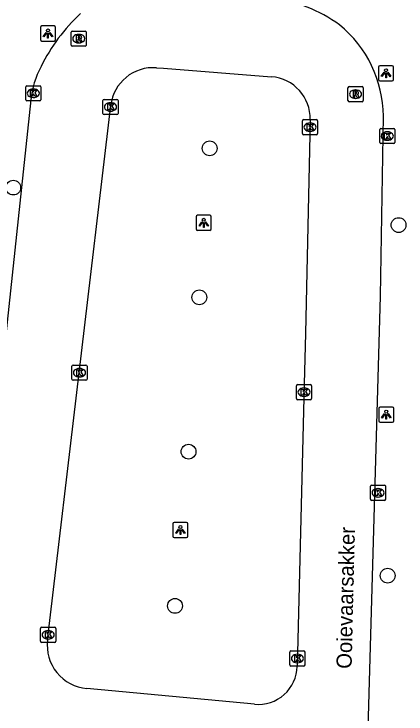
# Model space of a CAD drawing. Extents: x 162026 to 163499, y 387297 to 388169.
# Drawn here: x 162808.06 to 162833.93, y 387822.59 to 387868.81 of the extents above; entities that cross this region are included whole.
import ezdxf

# ---------------------------------------------------------------- set-up
doc = ezdxf.new("R2010")
doc.units = 0
for name, color, linetype in [('IMGEO_Boom', 7, 'Continuous'), ('IMGEO_Kolk', 7, 'Continuous'), ('IMGEO_Lichtpunt', 7, 'Continuous'), ('IMGEO_Openbare_ruimte_label', 7, 'Continuous'), ('IMGEO_Rijbaan_lokaal_open', 7, 'Continuous'), ('IMGEO_Rioolput', 7, 'Continuous')]:
    doc.layers.add(name, color=color, linetype=linetype)

msp = doc.modelspace()

# ---------------------------------------------------------------- linework, layer by layer
at = {"layer": 'IMGEO_Boom'}
for centre in [(162820.97, 387859.938), (162808.01, 387857.348), (162833.437, 387854.872), (162820.287, 387850.1), (162819.576, 387839.907), (162832.718, 387831.723), (162818.688, 387829.727)]:
    msp.add_circle(centre, 0.489, dxfattribs=at)
at = {"layer": 'IMGEO_Kolk'}
for p, q in [((162808.907, 387864.078), (162809.759, 387864.078)), ((162808.832, 387863.152), (162808.832, 387864.004)), ((162809.32, 387863.858), (162809.345, 387863.858)), ((162809.833, 387864.004), (162809.833, 387863.152)), ((162809.343, 387863.298), (162809.318, 387863.298)), ((162813.929, 387862.248), (162813.929, 387863.1)), ((162814.004, 387863.174), (162814.856, 387863.174)), ((162814.93, 387863.1), (162814.93, 387862.248)), ((162809.759, 387863.078), (162808.907, 387863.078)), ((162814.417, 387862.954), (162814.442, 387862.954)), ((162814.856, 387862.174), (162814.004, 387862.174)), ((162814.44, 387862.394), (162814.415, 387862.394)), ((162827.095, 387860.91), (162827.095, 387861.762)), ((162827.17, 387861.836), (162828.022, 387861.836)), ((162828.096, 387861.762), (162828.096, 387860.91)), ((162827.583, 387861.616), (162827.608, 387861.616)), ((162832.265, 387861.25), (162833.117, 387861.25)), ((162828.022, 387860.836), (162827.17, 387860.836)), ((162827.606, 387861.056), (162827.581, 387861.056)), ((162832.19, 387860.324), (162832.19, 387861.176)), ((162832.678, 387861.03), (162832.703, 387861.03)), ((162833.191, 387861.176), (162833.191, 387860.324)), ((162832.701, 387860.47), (162832.676, 387860.47)), ((162833.117, 387860.25), (162832.265, 387860.25)), ((162811.882, 387844.698), (162811.882, 387845.55)), ((162811.957, 387845.624), (162812.809, 387845.624)), ((162812.883, 387845.55), (162812.883, 387844.698)), ((162812.37, 387845.404), (162812.395, 387845.404)), ((162812.809, 387844.624), (162811.957, 387844.624)), ((162812.393, 387844.844), (162812.368, 387844.844)), ((162826.698, 387843.412), (162826.698, 387844.264)), ((162826.773, 387844.338), (162827.625, 387844.338)), ((162827.699, 387844.264), (162827.699, 387843.412)), ((162827.186, 387844.118), (162827.211, 387844.118)), ((162827.625, 387843.338), (162826.773, 387843.338)), ((162827.209, 387843.558), (162827.184, 387843.558)), ((162831.659, 387837.695), (162832.511, 387837.695)), ((162831.584, 387836.769), (162831.584, 387837.621)), ((162832.072, 387837.475), (162832.097, 387837.475)), ((162832.585, 387837.621), (162832.585, 387836.769)), ((162832.095, 387836.915), (162832.07, 387836.915)), ((162832.511, 387836.695), (162831.659, 387836.695)), ((162809.814, 387827.388), (162809.814, 387828.24)), ((162809.889, 387828.314), (162810.741, 387828.314)), ((162810.302, 387828.094), (162810.327, 387828.094)), ((162810.815, 387828.24), (162810.815, 387827.388)), ((162810.325, 387827.534), (162810.3, 387827.534)), ((162810.741, 387827.314), (162809.889, 387827.314)), ((162826.261, 387825.825), (162826.261, 387826.677)), ((162826.336, 387826.751), (162827.188, 387826.751)), ((162827.262, 387826.677), (162827.262, 387825.825)), ((162826.749, 387826.531), (162826.774, 387826.531)), ((162827.188, 387825.751), (162826.336, 387825.751)), ((162826.772, 387825.971), (162826.747, 387825.971))]:
    msp.add_line(p, q, dxfattribs=at)
for points in [[(162808.907, 387864.078), (162809.759, 387864.078)], [(162808.832, 387863.152), (162808.832, 387864.004)], [(162809.153, 387863.778), (162809.276, 387863.778), (162809.276, 387863.627), (162809.406, 387863.778), (162809.57, 387863.778), (162809.424, 387863.627), (162809.577, 387863.378), (162809.425, 387863.378), (162809.34, 387863.542), (162809.276, 387863.475), (162809.276, 387863.378), (162809.153, 387863.378), (162809.153, 387863.778)], [(162809.833, 387864.004), (162809.833, 387863.152)], [(162813.929, 387862.248), (162813.929, 387863.1)], [(162814.004, 387863.174), (162814.856, 387863.174)], [(162814.93, 387863.1), (162814.93, 387862.248)], [(162809.759, 387863.078), (162808.907, 387863.078)], [(162814.25, 387862.874), (162814.373, 387862.874), (162814.373, 387862.723), (162814.503, 387862.874), (162814.667, 387862.874), (162814.521, 387862.723), (162814.674, 387862.474), (162814.522, 387862.474), (162814.437, 387862.638), (162814.373, 387862.571), (162814.373, 387862.474), (162814.25, 387862.474), (162814.25, 387862.874)], [(162814.856, 387862.174), (162814.004, 387862.174)], [(162827.095, 387860.91), (162827.095, 387861.762)], [(162827.17, 387861.836), (162828.022, 387861.836)], [(162828.096, 387861.762), (162828.096, 387860.91)], [(162827.416, 387861.536), (162827.539, 387861.536), (162827.539, 387861.385), (162827.669, 387861.536), (162827.833, 387861.536), (162827.687, 387861.385), (162827.84, 387861.136), (162827.688, 387861.136), (162827.603, 387861.3), (162827.539, 387861.233), (162827.539, 387861.136), (162827.416, 387861.136), (162827.416, 387861.536)], [(162832.265, 387861.25), (162833.117, 387861.25)], [(162828.022, 387860.836), (162827.17, 387860.836)], [(162832.19, 387860.324), (162832.19, 387861.176)], [(162832.511, 387860.95), (162832.634, 387860.95), (162832.634, 387860.799), (162832.764, 387860.95), (162832.928, 387860.95), (162832.782, 387860.799), (162832.935, 387860.55), (162832.783, 387860.55), (162832.698, 387860.714), (162832.634, 387860.647), (162832.634, 387860.55), (162832.511, 387860.55), (162832.511, 387860.95)], [(162833.191, 387861.176), (162833.191, 387860.324)], [(162833.117, 387860.25), (162832.265, 387860.25)], [(162811.882, 387844.698), (162811.882, 387845.55)], [(162811.957, 387845.624), (162812.809, 387845.624)], [(162812.883, 387845.55), (162812.883, 387844.698)], [(162812.203, 387845.324), (162812.326, 387845.324), (162812.326, 387845.173), (162812.456, 387845.324), (162812.62, 387845.324), (162812.474, 387845.173), (162812.627, 387844.924), (162812.475, 387844.924), (162812.39, 387845.088), (162812.326, 387845.021), (162812.326, 387844.924), (162812.203, 387844.924), (162812.203, 387845.324)], [(162812.809, 387844.624), (162811.957, 387844.624)], [(162826.698, 387843.412), (162826.698, 387844.264)], [(162826.773, 387844.338), (162827.625, 387844.338)], [(162827.699, 387844.264), (162827.699, 387843.412)], [(162827.019, 387844.038), (162827.142, 387844.038), (162827.142, 387843.887), (162827.272, 387844.038), (162827.436, 387844.038), (162827.29, 387843.887), (162827.443, 387843.638), (162827.291, 387843.638), (162827.206, 387843.802), (162827.142, 387843.735), (162827.142, 387843.638), (162827.019, 387843.638), (162827.019, 387844.038)], [(162827.625, 387843.338), (162826.773, 387843.338)], [(162831.659, 387837.695), (162832.511, 387837.695)], [(162831.584, 387836.769), (162831.584, 387837.621)], [(162831.905, 387837.395), (162832.028, 387837.395), (162832.028, 387837.244), (162832.158, 387837.395), (162832.322, 387837.395), (162832.176, 387837.244), (162832.329, 387836.995), (162832.177, 387836.995), (162832.092, 387837.159), (162832.028, 387837.092), (162832.028, 387836.995), (162831.905, 387836.995), (162831.905, 387837.395)], [(162832.585, 387837.621), (162832.585, 387836.769)], [(162832.511, 387836.695), (162831.659, 387836.695)], [(162809.814, 387827.388), (162809.814, 387828.24)], [(162809.889, 387828.314), (162810.741, 387828.314)], [(162810.135, 387828.014), (162810.258, 387828.014), (162810.258, 387827.863), (162810.388, 387828.014), (162810.552, 387828.014), (162810.406, 387827.863), (162810.559, 387827.614), (162810.407, 387827.614), (162810.322, 387827.778), (162810.258, 387827.711), (162810.258, 387827.614), (162810.135, 387827.614), (162810.135, 387828.014)], [(162810.815, 387828.24), (162810.815, 387827.388)], [(162810.741, 387827.314), (162809.889, 387827.314)], [(162826.261, 387825.825), (162826.261, 387826.677)], [(162826.336, 387826.751), (162827.188, 387826.751)], [(162827.262, 387826.677), (162827.262, 387825.825)], [(162826.582, 387826.451), (162826.705, 387826.451), (162826.705, 387826.3), (162826.835, 387826.451), (162826.999, 387826.451), (162826.853, 387826.3), (162827.006, 387826.051), (162826.854, 387826.051), (162826.769, 387826.215), (162826.705, 387826.148), (162826.705, 387826.051), (162826.582, 387826.051), (162826.582, 387826.451)], [(162827.188, 387825.751), (162826.336, 387825.751)]]:
    msp.add_lwpolyline(points, dxfattribs=at)
for centre, start, end in [((162808.909, 387864.002), 91.552, 178.448), ((162808.909, 387864.002), 91.552, 178.448), ((162809.757, 387864.002), 1.552, 88.448), ((162809.757, 387864.002), 1.552, 88.448), ((162808.909, 387863.154), 181.552, 268.448), ((162808.909, 387863.154), 181.552, 268.448), ((162809.757, 387863.154), 271.552, 358.448), ((162809.757, 387863.154), 271.552, 358.448), ((162814.006, 387863.098), 91.552, 178.448), ((162814.006, 387863.098), 91.552, 178.448), ((162814.854, 387863.098), 1.552, 88.448), ((162814.854, 387863.098), 1.552, 88.448), ((162814.006, 387862.25), 181.552, 268.448), ((162814.006, 387862.25), 181.552, 268.448), ((162814.854, 387862.25), 271.552, 358.448), ((162814.854, 387862.25), 271.552, 358.448), ((162827.172, 387861.76), 91.552, 178.448), ((162827.172, 387861.76), 91.552, 178.448), ((162828.02, 387861.76), 1.552, 88.448), ((162828.02, 387861.76), 1.552, 88.448), ((162832.267, 387861.174), 91.552, 178.448), ((162832.267, 387861.174), 91.552, 178.448), ((162833.115, 387861.174), 1.552, 88.448), ((162833.115, 387861.174), 1.552, 88.448), ((162827.172, 387860.912), 181.552, 268.448), ((162827.172, 387860.912), 181.552, 268.448), ((162828.02, 387860.912), 271.552, 358.448), ((162828.02, 387860.912), 271.552, 358.448), ((162832.267, 387860.326), 181.552, 268.448), ((162832.267, 387860.326), 181.552, 268.448), ((162833.115, 387860.326), 271.552, 358.448), ((162833.115, 387860.326), 271.552, 358.448), ((162811.959, 387845.548), 91.552, 178.448), ((162811.959, 387845.548), 91.552, 178.448), ((162812.807, 387845.548), 1.552, 88.448), ((162812.807, 387845.548), 1.552, 88.448), ((162811.959, 387844.7), 181.552, 268.448), ((162811.959, 387844.7), 181.552, 268.448), ((162812.807, 387844.7), 271.552, 358.448), ((162812.807, 387844.7), 271.552, 358.448), ((162826.775, 387844.262), 91.552, 178.448), ((162826.775, 387844.262), 91.552, 178.448), ((162827.623, 387844.262), 1.552, 88.448), ((162827.623, 387844.262), 1.552, 88.448), ((162826.775, 387843.414), 181.552, 268.448), ((162826.775, 387843.414), 181.552, 268.448), ((162827.623, 387843.414), 271.552, 358.448), ((162827.623, 387843.414), 271.552, 358.448), ((162831.661, 387837.619), 91.552, 178.448), ((162831.661, 387837.619), 91.552, 178.448), ((162832.509, 387837.619), 1.552, 88.448), ((162832.509, 387837.619), 1.552, 88.448), ((162831.661, 387836.771), 181.552, 268.448), ((162831.661, 387836.771), 181.552, 268.448), ((162832.509, 387836.771), 271.552, 358.448), ((162832.509, 387836.771), 271.552, 358.448), ((162809.891, 387828.238), 91.552, 178.448), ((162809.891, 387828.238), 91.552, 178.448), ((162810.739, 387828.238), 1.552, 88.448), ((162810.739, 387828.238), 1.552, 88.448), ((162809.891, 387827.39), 181.552, 268.448), ((162809.891, 387827.39), 181.552, 268.448), ((162810.739, 387827.39), 271.552, 358.448), ((162810.739, 387827.39), 271.552, 358.448), ((162826.338, 387826.675), 91.552, 178.448), ((162826.338, 387826.675), 91.552, 178.448), ((162827.186, 387826.675), 1.552, 88.448), ((162827.186, 387826.675), 1.552, 88.448), ((162826.338, 387825.827), 181.552, 268.448), ((162826.338, 387825.827), 181.552, 268.448), ((162827.186, 387825.827), 271.552, 358.448), ((162827.186, 387825.827), 271.552, 358.448)]:
    msp.add_arc(centre, 0.0765, start, end, dxfattribs=at)
for centre, major_axis, ratio, start_param, end_param in [((162809.319, 387863.578), (-0.387, 0.002), 0.722429, 4.712389, 7.853982), ((162809.344, 387863.578), (-0.39, 0.002), 0.717154, 1.570796, 4.712389), ((162814.416, 387862.674), (-0.387, 0.002), 0.722429, 4.712389, 7.853982), ((162814.441, 387862.674), (-0.39, 0.002), 0.717154, 1.570796, 4.712389), ((162827.582, 387861.336), (-0.387, 0.002), 0.722429, 4.712389, 7.853982), ((162827.607, 387861.336), (-0.39, 0.002), 0.717154, 1.570796, 4.712389), ((162832.677, 387860.75), (-0.387, 0.002), 0.722429, 4.712389, 7.853982), ((162832.702, 387860.75), (-0.39, 0.002), 0.717154, 1.570796, 4.712389), ((162812.369, 387845.124), (-0.387, 0.002), 0.722429, 4.712389, 7.853982), ((162812.394, 387845.124), (-0.39, 0.002), 0.717154, 1.570796, 4.712389), ((162827.185, 387843.838), (-0.387, 0.002), 0.722429, 4.712389, 7.853982), ((162827.21, 387843.838), (-0.39, 0.002), 0.717154, 1.570796, 4.712389), ((162832.071, 387837.195), (-0.387, 0.002), 0.722429, 4.712389, 7.853982), ((162832.096, 387837.195), (-0.39, 0.002), 0.717154, 1.570796, 4.712389), ((162810.301, 387827.814), (-0.387, 0.002), 0.722429, 4.712389, 7.853982), ((162810.326, 387827.814), (-0.39, 0.002), 0.717154, 1.570796, 4.712389), ((162826.748, 387826.251), (-0.387, 0.002), 0.722429, 4.712389, 7.853982), ((162826.773, 387826.251), (-0.39, 0.002), 0.717154, 1.570796, 4.712389)]:
    msp.add_ellipse(centre, major_axis=major_axis, ratio=ratio, start_param=start_param, end_param=end_param, dxfattribs=at)
at = {"layer": 'IMGEO_Lichtpunt'}
for p, q in [((162809.802, 387867.925), (162809.802, 387867.118)), ((162809.802, 387867.925), (162809.802, 387867.118)), ((162810.704, 387868.02), (162809.896, 387868.02)), ((162810.704, 387868.02), (162809.896, 387868.02)), ((162810.798, 387867.118), (162810.798, 387867.925)), ((162810.798, 387867.118), (162810.798, 387867.925)), ((162809.896, 387867.024), (162810.704, 387867.024)), ((162809.896, 387867.024), (162810.704, 387867.024)), ((162832.111, 387865.299), (162832.111, 387864.492)), ((162832.111, 387865.299), (162832.111, 387864.492)), ((162833.013, 387865.394), (162832.205, 387865.394)), ((162833.013, 387865.394), (162832.205, 387865.394)), ((162833.107, 387864.492), (162833.107, 387865.299)), ((162833.107, 387864.492), (162833.107, 387865.299)), ((162832.205, 387864.398), (162833.013, 387864.398)), ((162832.205, 387864.398), (162833.013, 387864.398)), ((162820.082, 387855.427), (162820.082, 387854.62)), ((162820.082, 387855.427), (162820.082, 387854.62)), ((162820.984, 387855.522), (162820.176, 387855.522)), ((162820.984, 387855.522), (162820.176, 387855.522)), ((162821.078, 387854.62), (162821.078, 387855.427)), ((162821.078, 387854.62), (162821.078, 387855.427)), ((162820.176, 387854.526), (162820.984, 387854.526)), ((162820.176, 387854.526), (162820.984, 387854.526)), ((162833.026, 387842.852), (162832.218, 387842.852)), ((162833.026, 387842.852), (162832.218, 387842.852)), ((162832.124, 387842.757), (162832.124, 387841.95)), ((162832.124, 387842.757), (162832.124, 387841.95)), ((162833.12, 387841.95), (162833.12, 387842.757)), ((162833.12, 387841.95), (162833.12, 387842.757)), ((162832.218, 387841.856), (162833.026, 387841.856)), ((162832.218, 387841.856), (162833.026, 387841.856)), ((162818.543, 387835.136), (162818.543, 387834.329)), ((162818.543, 387835.136), (162818.543, 387834.329)), ((162819.445, 387835.231), (162818.637, 387835.231)), ((162819.445, 387835.231), (162818.637, 387835.231)), ((162819.539, 387834.329), (162819.539, 387835.136)), ((162819.539, 387834.329), (162819.539, 387835.136)), ((162818.637, 387834.235), (162819.445, 387834.235)), ((162818.637, 387834.235), (162819.445, 387834.235))]:
    msp.add_line(p, q, dxfattribs=at)
for points in [[(162810.176, 387867.589), (162810.215, 387867.561), (162810.027, 387867.299), (162809.989, 387867.326), (162810.176, 387867.589)], [(162810.278, 387867.541), (162810.325, 387867.541), (162810.325, 387867.219), (162810.278, 387867.219), (162810.278, 387867.541)], [(162810.388, 387867.561), (162810.426, 387867.588), (162810.613, 387867.326), (162810.574, 387867.298), (162810.388, 387867.561)], [(162832.485, 387864.963), (162832.524, 387864.935), (162832.336, 387864.673), (162832.298, 387864.7), (162832.485, 387864.963)], [(162832.697, 387864.935), (162832.735, 387864.962), (162832.922, 387864.7), (162832.883, 387864.672), (162832.697, 387864.935)], [(162832.587, 387864.915), (162832.634, 387864.915), (162832.634, 387864.593), (162832.587, 387864.593), (162832.587, 387864.915)], [(162820.456, 387855.091), (162820.495, 387855.063), (162820.307, 387854.801), (162820.269, 387854.828), (162820.456, 387855.091)], [(162820.558, 387855.043), (162820.605, 387855.043), (162820.605, 387854.721), (162820.558, 387854.721), (162820.558, 387855.043)], [(162820.668, 387855.063), (162820.706, 387855.09), (162820.893, 387854.828), (162820.854, 387854.8), (162820.668, 387855.063)], [(162832.498, 387842.421), (162832.537, 387842.393), (162832.349, 387842.131), (162832.311, 387842.158), (162832.498, 387842.421)], [(162832.6, 387842.373), (162832.647, 387842.373), (162832.647, 387842.051), (162832.6, 387842.051), (162832.6, 387842.373)], [(162832.71, 387842.393), (162832.748, 387842.42), (162832.935, 387842.158), (162832.896, 387842.13), (162832.71, 387842.393)], [(162818.917, 387834.8), (162818.956, 387834.772), (162818.768, 387834.51), (162818.73, 387834.537), (162818.917, 387834.8)], [(162819.019, 387834.752), (162819.066, 387834.752), (162819.066, 387834.43), (162819.019, 387834.43), (162819.019, 387834.752)], [(162819.129, 387834.772), (162819.167, 387834.799), (162819.354, 387834.537), (162819.315, 387834.509), (162819.129, 387834.772)]]:
    msp.add_lwpolyline(points, dxfattribs=at)
for centre in [(162810.301, 387867.723), (162832.61, 387865.097), (162820.581, 387855.225), (162832.623, 387842.555), (162819.042, 387834.934)]:
    msp.add_circle(centre, 0.0994, dxfattribs=at)
for centre, start, end in [((162809.896, 387867.925), 90, 180), ((162809.896, 387867.925), 90, 180), ((162810.704, 387867.925), 0, 90), ((162810.704, 387867.925), 0, 90), ((162809.896, 387867.118), 180, 270), ((162809.896, 387867.118), 180, 270), ((162810.704, 387867.118), 270, 0), ((162810.704, 387867.118), 270, 360), ((162832.205, 387865.299), 90, 180), ((162832.205, 387865.299), 90, 180), ((162833.013, 387865.299), 0, 90), ((162833.013, 387865.299), 0, 90), ((162832.205, 387864.492), 180, 270), ((162832.205, 387864.492), 180, 270), ((162833.013, 387864.492), 270, 0), ((162833.013, 387864.492), 270, 360), ((162820.176, 387855.427), 90, 180), ((162820.176, 387855.427), 90, 180), ((162820.984, 387855.427), 0, 90), ((162820.984, 387855.427), 0, 90), ((162820.176, 387854.62), 180, 270), ((162820.176, 387854.62), 180, 270), ((162820.984, 387854.62), 270, 0), ((162820.984, 387854.62), 270, 360), ((162832.218, 387842.757), 90, 180), ((162832.218, 387842.757), 90, 180), ((162833.026, 387842.757), 0, 90), ((162833.026, 387842.757), 0, 90), ((162832.218, 387841.95), 180, 270), ((162832.218, 387841.95), 180, 270), ((162833.026, 387841.95), 270, 0), ((162833.026, 387841.95), 270, 360), ((162818.637, 387835.136), 90, 180), ((162818.637, 387835.136), 90, 180), ((162819.445, 387835.136), 0, 90), ((162819.445, 387835.136), 0, 90), ((162818.637, 387834.329), 180, 270), ((162818.637, 387834.329), 180, 270), ((162819.445, 387834.329), 270, 0), ((162819.445, 387834.329), 270, 360)]:
    msp.add_arc(centre, 0.0946, start, end, dxfattribs=at)
at = {"layer": 'IMGEO_Rijbaan_lokaal_open'}
for points in [[(162817.474, 387865.258), (162817.936, 387865.245), (162825.051, 387864.67)], [(162809.171, 387863.146), (162805.409, 387827.993)], [(162810.273, 387827.465), (162814.44, 387862.764)], [(162827.608, 387861.835), (162827.294, 387847.744), (162827.213, 387844.369), (162826.75, 387825.731)], [(162830.985, 387803.099), (162831.258, 387815.47), (162832.238, 387850.188), (162832.432, 387862.066)], [(162823.94, 387823.234), (162812.858, 387824.265)]]:
    msp.add_lwpolyline(points, dxfattribs=at)
for centre, radius, start, end in [((162824.085, 387860.728), 9.159, 53.4739, 84.0767), ((162820.689, 387860.029), 12.069, 133.118, 153.9104), ((162824.625, 387862.019), 7.807, 0.3448, 51.0213), ((162814.835, 387862.591), 5.691, 151.1548, 174.4083), ((162817.248, 387862.441), 2.826, 85.4115, 173.4301), ((162824.829, 387861.899), 2.78, 358.681, 85.4162), ((162813.126, 387827.125), 2.873, 173.2109, 264.6525), ((162824.179, 387825.795), 2.572, 264.6699, 358.5795)]:
    msp.add_arc(centre, radius, start, end, dxfattribs=at)
at = {"layer": 'IMGEO_Rioolput'}
for p, q in [((162811.832, 387866.759), (162811.832, 387867.611)), ((162811.907, 387867.685), (162812.759, 387867.685)), ((162812.32, 387867.465), (162812.345, 387867.465)), ((162812.833, 387867.611), (162812.833, 387866.759)), ((162812.343, 387866.905), (162812.318, 387866.905)), ((162812.759, 387866.685), (162811.907, 387866.685)), ((162830.099, 387863.093), (162830.099, 387863.945)), ((162830.174, 387864.019), (162831.026, 387864.019)), ((162830.587, 387863.799), (162830.612, 387863.799)), ((162831.1, 387863.945), (162831.1, 387863.093)), ((162830.61, 387863.239), (162830.585, 387863.239)), ((162831.026, 387863.019), (162830.174, 387863.019))]:
    msp.add_line(p, q, dxfattribs=at)
for points in [[(162811.832, 387866.759), (162811.832, 387867.611)], [(162811.907, 387867.685), (162812.759, 387867.685)], [(162812.421, 387867.383), (162812.169, 387867.385), (162812.169, 387866.985)], [(162812.347, 387867.304), (162812.293, 387867.304), (162812.293, 387867.223)], [(162812.833, 387867.611), (162812.833, 387866.759)], [(162812.169, 387866.985), (162812.293, 387866.985), (162812.293, 387867.147), (162812.304, 387867.147)], [(162812.293, 387867.223), (162812.345, 387867.223)], [(162812.351, 387867.118), (162812.422, 387866.985), (162812.562, 387866.985), (162812.497, 387867.111)], [(162812.759, 387866.685), (162811.907, 387866.685)], [(162830.099, 387863.093), (162830.099, 387863.945)], [(162830.174, 387864.019), (162831.026, 387864.019)], [(162830.688, 387863.717), (162830.436, 387863.719), (162830.436, 387863.319)], [(162830.614, 387863.638), (162830.56, 387863.638), (162830.56, 387863.557)], [(162831.1, 387863.945), (162831.1, 387863.093)], [(162830.436, 387863.319), (162830.56, 387863.319), (162830.56, 387863.481), (162830.571, 387863.481)], [(162830.56, 387863.557), (162830.612, 387863.557)], [(162830.618, 387863.452), (162830.689, 387863.319), (162830.829, 387863.319), (162830.764, 387863.445)], [(162831.026, 387863.019), (162830.174, 387863.019)]]:
    msp.add_lwpolyline(points, dxfattribs=at)
for centre, radius, start, end in [((162811.909, 387867.609), 0.0765, 91.552, 178.448), ((162811.909, 387867.609), 0.0765, 91.552, 178.448), ((162812.353, 387867.208), 0.0964, 77.0061, 93.1865), ((162812.367, 387867.265), 0.0378, 276.6634, 79.6772), ((162812.42, 387867.273), 0.109, 350.3612, 89.416), ((162812.757, 387867.609), 0.0765, 1.552, 88.448), ((162812.757, 387867.609), 0.0765, 1.552, 88.448), ((162812.303, 387867.094), 0.0533, 26.0293, 88.6989), ((162812.329, 387867.412), 0.19, 274.7715, 282.9687), ((162812.418, 387867.273), 0.112, 277.5842, 350.9817), ((162812.402, 387867.058), 0.108, 29.5134, 73.7905), ((162811.909, 387866.761), 0.0765, 181.552, 268.448), ((162811.909, 387866.761), 0.0765, 181.552, 268.448), ((162812.757, 387866.761), 0.0765, 271.552, 358.448), ((162812.757, 387866.761), 0.0765, 271.552, 358.448), ((162830.176, 387863.943), 0.0765, 91.552, 178.448), ((162830.176, 387863.943), 0.0765, 91.552, 178.448), ((162830.596, 387863.746), 0.19, 274.7715, 282.9687), ((162830.62, 387863.542), 0.0964, 77.0061, 93.1865), ((162830.634, 387863.599), 0.0378, 276.6634, 79.6772), ((162830.687, 387863.607), 0.109, 350.3612, 89.416), ((162830.685, 387863.607), 0.112, 277.5842, 350.9817), ((162831.024, 387863.943), 0.0765, 1.552, 88.448), ((162831.024, 387863.943), 0.0765, 1.552, 88.448), ((162830.57, 387863.428), 0.0533, 26.0293, 88.6989), ((162830.669, 387863.392), 0.108, 29.5134, 73.7905), ((162830.176, 387863.095), 0.0765, 181.552, 268.448), ((162830.176, 387863.095), 0.0765, 181.552, 268.448), ((162831.024, 387863.095), 0.0765, 271.552, 358.448), ((162831.024, 387863.095), 0.0765, 271.552, 358.448)]:
    msp.add_arc(centre, radius, start, end, dxfattribs=at)
for centre, major_axis, ratio, start_param, end_param in [((162812.319, 387867.185), (-0.387, 0.002), 0.722429, 4.712389, 7.853982), ((162812.344, 387867.185), (-0.39, 0.002), 0.717154, 1.570796, 4.712389), ((162830.586, 387863.519), (-0.387, 0.002), 0.722429, 4.712389, 7.853982), ((162830.611, 387863.519), (-0.39, 0.002), 0.717154, 1.570796, 4.712389)]:
    msp.add_ellipse(centre, major_axis=major_axis, ratio=ratio, start_param=start_param, end_param=end_param, dxfattribs=at)

# ---------------------------------------------------------------- texts
at = {"layer": 'IMGEO_Openbare_ruimte_label'}
msp.add_text('Ooievaarsakker', height=1, rotation=88.6252, dxfattribs=at).set_placement((162830.334, 387825.563))

doc.saveas('drawing.dxf')
